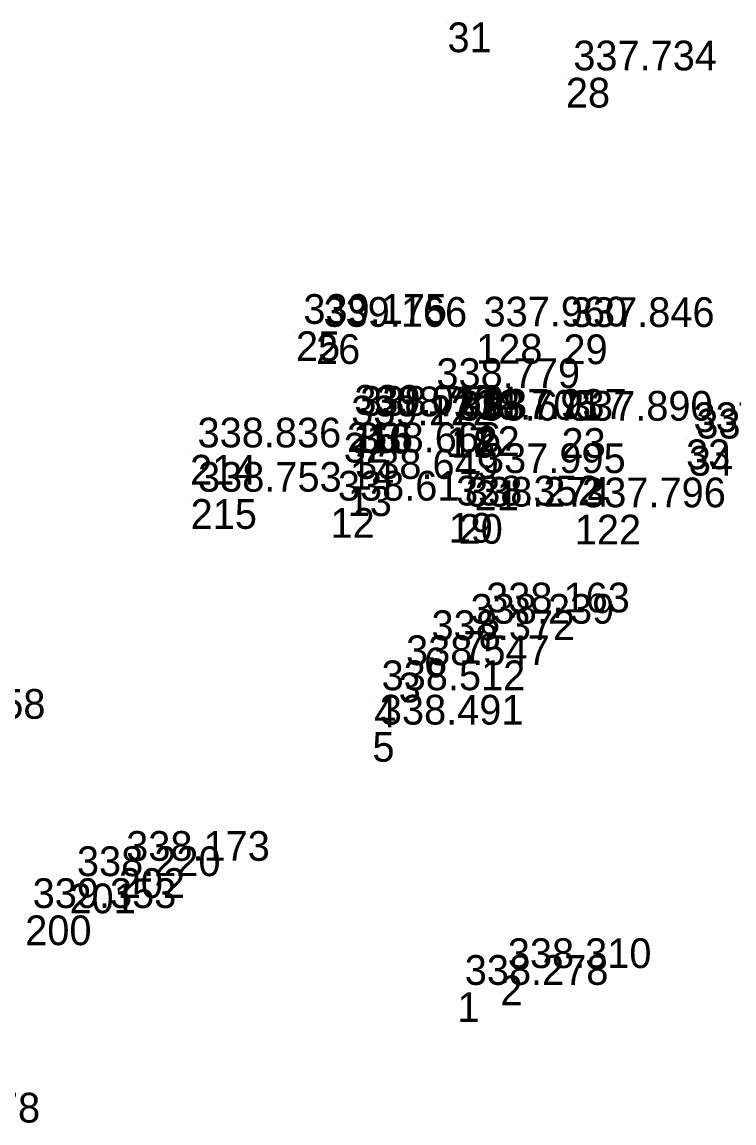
# Model space of a CAD drawing. Extents: x -829398 to -819400, y -1074439 to -1067977.
# Drawn here: x -820069.89 to -820041.14, y -1073717.57 to -1073673.12 of the extents above; entities that cross this region are included whole.
import ezdxf

# ---------------------------------------------------------------- set-up
doc = ezdxf.new("R2010")
doc.units = 0
for name, color, linetype in [('Vrstva 60', 7, 'Continuous'), ('Vrstva 61', 7, 'Continuous'), ('Čísla bodů_doměření_2012', 7, 'Continuous')]:
    doc.layers.add(name, color=color, linetype=linetype)

# ---------------------------------------------------------------- blocks, each defined once
blk = doc.blocks.new('BOD')
at = {"layer": 'Čísla bodů_doměření_2012'}
for p, q in [((-0.15, 0), (0.15, 0)), ((0, -0.15), (0, 0.15))]:
    blk.add_line(p, q, dxfattribs=at)

msp = doc.modelspace()

# ---------------------------------------------------------------- linework, layer by layer
at = {"layer": 'Vrstva 60'}
for p, q in [((-820052.707, -1073673.141), (-820052.707, -1073673.141)), ((-820047.927, -1073675.375), (-820047.927, -1073675.375)), ((-820058.828, -1073685.608), (-820058.828, -1073685.608)), ((-820058.016, -1073685.727), (-820058.016, -1073685.727)), ((-820051.552, -1073685.713), (-820051.552, -1073685.713)), ((-820048.025, -1073685.734), (-820048.025, -1073685.734)), ((-820053.455, -1073688.196), (-820053.455, -1073688.196)), ((-820056.534, -1073689.32), (-820056.534, -1073689.32)), ((-820055.973, -1073689.339), (-820055.973, -1073689.339)), ((-820052.752, -1073689.479), (-820052.752, -1073689.479)), ((-820052.568, -1073689.511), (-820052.568, -1073689.511)), ((-820051.576, -1073689.442), (-820051.576, -1073689.442)), ((-820056.897, -1073689.706), (-820056.897, -1073689.706)), ((-820048.103, -1073689.517), (-820048.103, -1073689.517)), ((-820043.073, -1073689.974), (-820043.073, -1073689.974)), ((-820042.96, -1073690.236), (-820042.96, -1073690.236)), ((-820056.646, -1073690.797), (-820056.646, -1073690.797)), ((-820051.613, -1073691.63), (-820051.613, -1073691.63)), ((-820056.737, -1073691.865), (-820056.737, -1073691.865)), ((-820057.433, -1073692.743), (-820057.433, -1073692.743)), ((-820052.659, -1073692.939), (-820052.659, -1073692.939)), ((-820052.259, -1073692.985), (-820052.259, -1073692.985)), ((-820047.569, -1073693.013), (-820047.569, -1073693.013)), ((-820051.446, -1073697.256), (-820051.446, -1073697.256)), ((-820052.075, -1073697.711), (-820052.075, -1073697.711)), ((-820053.653, -1073698.376), (-820053.653, -1073698.376)), ((-820054.681, -1073699.385), (-820054.681, -1073699.385)), ((-820055.669, -1073700.397), (-820055.669, -1073700.397)), ((-820055.74, -1073701.784), (-820055.74, -1073701.784)), ((-820050.571, -1073711.613), (-820050.571, -1073711.613)), ((-820052.31, -1073712.291), (-820052.31, -1073712.291))]:
    msp.add_line(p, q, dxfattribs=at)

# ---------------------------------------------------------------- block references
at = {"layer": 'Vrstva 60', "xscale": 0.010000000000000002, "yscale": 0.010000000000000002}
for p in [(-820056.771, -1073689.278), (-820063.101, -1073690.596), (-820063.081, -1073692.383), (-820065.983, -1073707.283), (-820067.972, -1073707.902), (-820069.76, -1073709.189)]:
    msp.add_blockref('BOD', p, dxfattribs=at)

# ---------------------------------------------------------------- texts
at = {"layer": 'Vrstva 60'}
for s, p in [('31', (-820052.707, -1073674.341)), ('28', (-820047.927, -1073676.575)), ('25', (-820058.828, -1073686.808)), ('26', (-820058.016, -1073686.927)), ('128', (-820051.552, -1073686.913)), ('29', (-820048.025, -1073686.934)), ('27', (-820053.455, -1073689.396)), ('216', (-820056.771, -1073690.478)), ('15', (-820056.534, -1073690.52)), ('16', (-820055.973, -1073690.539)), ('17', (-820052.752, -1073690.679)), ('18', (-820052.568, -1073690.711)), ('22', (-820051.576, -1073690.642)), ('23', (-820048.103, -1073690.717)), ('32', (-820056.897, -1073690.906)), ('33', (-820043.073, -1073691.174)), ('34', (-820042.96, -1073691.436)), ('214', (-820063.101, -1073691.796)), ('14', (-820056.646, -1073691.997)), ('21', (-820051.613, -1073692.83)), ('13', (-820056.737, -1073693.065)), ('215', (-820063.081, -1073693.583)), ('12', (-820057.433, -1073693.943)), ('19', (-820052.659, -1073694.139)), ('20', (-820052.259, -1073694.185)), ('122', (-820047.569, -1073694.213)), ('8', (-820051.446, -1073698.456)), ('7', (-820052.075, -1073698.911)), ('6', (-820053.653, -1073699.576)), ('3', (-820054.681, -1073700.585)), ('4', (-820055.669, -1073701.597)), ('5', (-820055.74, -1073702.984)), ('202', (-820065.983, -1073708.483)), ('201', (-820067.972, -1073709.102)), ('200', (-820069.76, -1073710.389)), ('2', (-820050.571, -1073712.813)), ('1', (-820052.31, -1073713.491))]:
    msp.add_text(s, height=1.2, dxfattribs=at).set_placement(p)
at = {"layer": 'Vrstva 61'}
for s, p in [('337.734', (-820047.627, -1073675.075)), ('339.175', (-820058.528, -1073685.308)), ('339.166', (-820057.716, -1073685.427)), ('337.960', (-820051.252, -1073685.413)), ('337.846', (-820047.725, -1073685.434)), ('338.779', (-820053.155, -1073687.896)), ('339.017', (-820056.471, -1073688.978)), ('338.756', (-820056.234, -1073689.02)), ('338.704', (-820055.673, -1073689.039)), ('338.705', (-820052.452, -1073689.179)), ('338.671', (-820052.268, -1073689.211)), ('337.937', (-820051.276, -1073689.142)), ('337.890', (-820047.803, -1073689.217)), ('339.122', (-820056.597, -1073689.406)), ('337.496', (-820042.773, -1073689.674)), ('337.575', (-820042.66, -1073689.936)), ('338.836', (-820062.801, -1073690.296)), ('338.666', (-820056.346, -1073690.497)), ('338.649', (-820056.437, -1073691.565)), ('337.995', (-820051.313, -1073691.33)), ('338.753', (-820062.781, -1073692.083)), ('338.617', (-820057.133, -1073692.443)), ('338.352', (-820052.359, -1073692.639)), ('338.274', (-820051.959, -1073692.685)), ('337.796', (-820047.269, -1073692.713)), ('338.163', (-820051.146, -1073696.956)), ('338.239', (-820051.775, -1073697.411)), ('338.372', (-820053.353, -1073698.076)), ('338.547', (-820054.381, -1073699.085)), ('338.512', (-820055.369, -1073700.097)), ('338.458', (-820074.745, -1073701.249)), ('338.491', (-820055.44, -1073701.484)), ('338.173', (-820065.683, -1073706.983)), ('338.220', (-820067.672, -1073707.602)), ('339.353', (-820069.46, -1073708.889)), ('338.310', (-820050.271, -1073711.313)), ('338.278', (-820052.01, -1073711.991)), ('339.378', (-820074.959, -1073717.55))]:
    msp.add_text(s, height=1.2, dxfattribs=at).set_placement(p)

doc.saveas('drawing.dxf')
